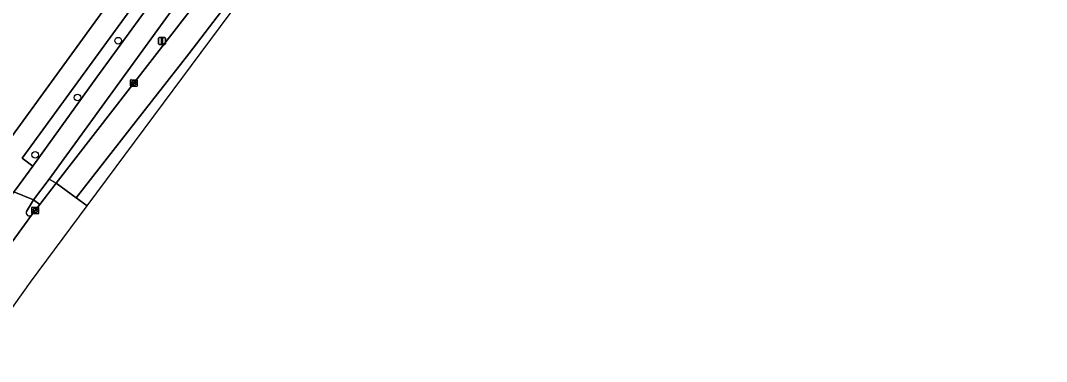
# Model space of a CAD drawing. Extents: x 159674 to 160531, y 382172 to 382904.
# Drawn here: x 160255.4 to 160406.3, y 382388 to 382438.2 of the extents above; entities that cross this region are included whole.
import ezdxf

# ---------------------------------------------------------------- set-up
doc = ezdxf.new("R2010")
doc.units = 0
for name, color, linetype in [('IMGEO_Berm_groen', 7, 'Continuous'), ('IMGEO_Boom', 7, 'Continuous'), ('IMGEO_Fietspad_gesloten', 7, 'Continuous'), ('IMGEO_Groenvoorziening', 7, 'Continuous'), ('IMGEO_Kolk', 7, 'Continuous'), ('IMGEO_Lichtmast', 7, 'Continuous'), ('IMGEO_Rijbaan_lokaal_gesloten', 7, 'Continuous'), ('IMGEO_Verkeerseiland_gesloten', 7, 'Continuous'), ('IMGEO_Voetpad_open', 7, 'Continuous')]:
    doc.layers.add(name, color=color, linetype=linetype)

msp = doc.modelspace()

# ---------------------------------------------------------------- linework, layer by layer
at = {"layer": 'IMGEO_Berm_groen'}
for points in [[(160349, 382543.25), (160398.83, 382611.34), (160398.73, 382611.41), (160397.05, 382612.59), (160360.54, 382562.25), (160346.84, 382543.4), (160315.29, 382500), (160291.26, 382466.93), (160255.65, 382417.94), (160257.19, 382416.77), (160266.64, 382429.85), (160311.53, 382491.55)], [(160343.87, 382526.01), (160345.35, 382528.03), (160352.64, 382538.4), (160362.9, 382552.66), (160374.83, 382569.17), (160378.4, 382574.45), (160390.71, 382592.12), (160401.93, 382608.93), (160401.13, 382609.48), (160351.66, 382541.73), (160259.61, 382414.86), (160260.65, 382414.24), (160291.09, 382453.56), (160297.7, 382462.66), (160324.82, 382500)]]:
    msp.add_lwpolyline(points, close=True, dxfattribs=at)
at = {"layer": 'IMGEO_Boom'}
for centre in [(160269.77, 382435.23), (160263.77, 382426.85), (160257.55, 382418.42)]:
    msp.add_circle(centre, 0.489, dxfattribs=at)
at = {"layer": 'IMGEO_Fietspad_gesloten'}
msp.add_lwpolyline([(160351.66, 382541.73), (160401.13, 382609.48), (160403.23, 382612.51), (160404.3, 382614.1), (160401.9, 382615.6), (160398.83, 382611.34), (160349, 382543.25), (160311.53, 382491.55), (160266.64, 382429.85), (160257.19, 382416.77), (160254.67, 382413.29), (160254.43, 382412.96), (160257.3, 382411.8), (160259.61, 382414.86)], close=True, dxfattribs=at)
at = {"layer": 'IMGEO_Groenvoorziening'}
msp.add_lwpolyline([(160207.26, 382444.45), (160248.97, 382414.12), (160288.61, 382468.68)], dxfattribs=at)
at = {"layer": 'IMGEO_Kolk'}
for p, q in [((160271.57, 382428.57), (160271.57, 382429.42)), ((160271.64, 382429.49), (160272.5, 382429.49)), ((160272.57, 382429.42), (160272.57, 382428.57)), ((160272.5, 382428.49), (160271.64, 382428.49)), ((160271.83, 382428.99), (160271.83, 382429)), ((160271.87, 382429.04), (160272.27, 382429.04)), ((160272.27, 382428.95), (160271.87, 382428.95)), ((160272.08, 382428.71), (160272.05, 382428.71)), ((160272.06, 382429.27), (160272.08, 382429.27)), ((160272.31, 382429), (160272.31, 382428.99)), ((160257.04, 382409.8), (160257.04, 382410.65)), ((160257.11, 382410.73), (160257.97, 382410.73)), ((160257.97, 382409.73), (160257.11, 382409.73)), ((160257.3, 382410.22), (160257.3, 382410.23)), ((160257.34, 382410.27), (160257.74, 382410.27)), ((160257.74, 382410.18), (160257.34, 382410.18)), ((160257.55, 382409.95), (160257.52, 382409.95)), ((160257.53, 382410.51), (160257.55, 382410.51)), ((160257.78, 382410.23), (160257.78, 382410.22)), ((160258.04, 382410.65), (160258.04, 382409.8))]:
    msp.add_line(p, q, dxfattribs=at)
for points in [[(160271.57, 382428.57), (160271.57, 382429.42)], [(160271.64, 382429.49), (160272.5, 382429.49)], [(160272.57, 382429.42), (160272.57, 382428.57)], [(160272.5, 382428.49), (160271.64, 382428.49)], [(160257.04, 382409.8), (160257.04, 382410.65)], [(160257.11, 382410.73), (160257.97, 382410.73)], [(160257.97, 382409.73), (160257.11, 382409.73)], [(160258.04, 382410.65), (160258.04, 382409.8)]]:
    msp.add_lwpolyline(points, dxfattribs=at)
for centre, radius, start, end in [((160271.65, 382429.42), 0.0765, 91.552, 178.448), ((160271.65, 382429.42), 0.0765, 91.552, 178.448), ((160272.49, 382429.42), 0.0765, 1.552, 88.448), ((160272.49, 382429.42), 0.0765, 1.552, 88.448), ((160271.65, 382428.57), 0.0765, 181.552, 268.448), ((160271.65, 382428.57), 0.0765, 181.552, 268.448), ((160271.87, 382429), 0.0403, 85.8775, 175.7526), ((160271.86, 382428.99), 0.0366, 178.938, 274.7102), ((160272.27, 382429), 0.0386, 1.7309, 96.639), ((160272.27, 382428.99), 0.043, 264.8664, 352.4533), ((160272.49, 382428.57), 0.0765, 271.552, 358.448), ((160272.49, 382428.57), 0.0765, 271.552, 358.448), ((160257.12, 382410.65), 0.0765, 91.552, 178.448), ((160257.12, 382410.65), 0.0765, 91.552, 178.448), ((160257.12, 382409.8), 0.0765, 181.552, 268.448), ((160257.12, 382409.8), 0.0765, 181.552, 268.448), ((160257.34, 382410.23), 0.0403, 85.8775, 175.7526), ((160257.33, 382410.22), 0.0366, 178.938, 274.7102), ((160257.74, 382410.23), 0.0386, 1.7309, 96.639), ((160257.74, 382410.23), 0.043, 264.8664, 352.4533), ((160257.96, 382410.65), 0.0765, 1.552, 88.448), ((160257.96, 382410.65), 0.0765, 1.552, 88.448), ((160257.96, 382409.8), 0.0765, 271.552, 358.448), ((160257.96, 382409.8), 0.0765, 271.552, 358.448)]:
    msp.add_arc(centre, radius, start, end, dxfattribs=at)
for centre, major_axis, ratio, start_param, end_param in [((160272.06, 382428.99), (-0.387, 0.002), 0.722429, 4.712389, 7.853982), ((160272.08, 382428.99), (-0.39, 0.002), 0.717154, 1.570796, 4.712389), ((160257.53, 382410.23), (-0.387, 0.002), 0.722429, 4.712389, 7.853982), ((160257.55, 382410.23), (-0.39, 0.002), 0.717154, 1.570796, 4.712389)]:
    msp.add_ellipse(centre, major_axis=major_axis, ratio=ratio, start_param=start_param, end_param=end_param, dxfattribs=at)
at = {"layer": 'IMGEO_Lichtmast'}
for p, q in [((160275.71, 382434.78), (160275.71, 382435.58)), ((160275.71, 382435.58), (160275.71, 382434.78)), ((160275.81, 382435.68), (160276.6, 382435.68)), ((160276.6, 382435.68), (160275.81, 382435.68)), ((160276.7, 382435.58), (160276.7, 382434.78)), ((160276.7, 382434.78), (160276.7, 382435.58)), ((160276.6, 382434.68), (160275.81, 382434.68)), ((160275.81, 382434.68), (160276.6, 382434.68))]:
    msp.add_line(p, q, dxfattribs=at)
msp.add_lwpolyline([(160276.13, 382435.56), (160276.28, 382435.56), (160276.28, 382434.81), (160276.13, 382434.81), (160276.13, 382435.56)], dxfattribs=at)
for centre, start, end in [((160275.81, 382435.58), 90, 180), ((160275.81, 382435.58), 90, 180), ((160276.6, 382435.58), 0, 90), ((160276.6, 382435.58), 360, 90), ((160275.81, 382434.78), 180, 270), ((160275.81, 382434.78), 180, 270), ((160276.6, 382434.78), 270, 0), ((160276.6, 382434.78), 270, 0)]:
    msp.add_arc(centre, 0.1, start, end, dxfattribs=at)
at = {"layer": 'IMGEO_Rijbaan_lokaal_gesloten'}
msp.add_lwpolyline([(160265.21, 382410.9), (160356.28, 382533.59), (160406.31, 382605.2), (160404.81, 382606.48), (160403.96, 382605.24), (160392.45, 382588.27), (160386.34, 382579.21), (160381.89, 382572.76), (160375.19, 382563.12), (160368.39, 382553.55), (160363.79, 382547.17), (160338.35, 382512.2), (160312.95, 382477.26), (160301.42, 382461.47), (160294.41, 382451.97), (160280.17, 382433.3), (160272.38, 382423.34), (160263.59, 382412.09)], close=True, dxfattribs=at)
for points in [[(160291.09, 382453.56), (160260.65, 382414.24), (160263.59, 382412.09), (160272.38, 382423.34), (160280.17, 382433.3), (160294.41, 382451.97)], [(160248.55, 382388), (160256.87, 382399.66), (160265.21, 382410.9), (160263.59, 382412.09), (160260.65, 382414.24), (160258.24, 382411.12), (160257.02, 382409.55), (160247.4, 382396.35), (160247.31, 382396.23), (160247.16, 382396.05), (160246.48, 382395.04), (160244.06, 382391.31), (160246.92, 382389.2), (160248.55, 382388)], [(160256.27, 382410.08), (160257.3, 382411.8), (160254.43, 382412.96), (160244.54, 382399.32), (160246.52, 382397.05)], [(160247.4, 382396.35), (160257.02, 382409.55)]]:
    msp.add_lwpolyline(points, dxfattribs=at)
msp.add_arc((160256.7, 382409.89), 0.47, 156.1927, 313.0791, dxfattribs=at)
at = {"layer": 'IMGEO_Verkeerseiland_gesloten'}
msp.add_lwpolyline([(160257.02, 382409.55), (160258.24, 382411.12), (160257.3, 382411.8), (160256.27, 382410.08)], dxfattribs=at)
msp.add_arc((160256.7, 382409.89), 0.47, 156.1927, 313.0791, dxfattribs=at)
at = {"layer": 'IMGEO_Voetpad_open'}
for points in [[(160401.02, 382623.48), (160399.14, 382620.52), (160346.47, 382548.26), (160344.92, 382546.06), (160311.42, 382500), (160295.6, 382478.26), (160293.96, 382476.04), (160288.61, 382468.68), (160248.97, 382414.12), (160246.4, 382412.26)], [(160254.43, 382412.96), (160254.67, 382413.29), (160257.19, 382416.77), (160255.65, 382417.94), (160291.26, 382466.93), (160315.29, 382500), (160346.84, 382543.4), (160360.54, 382562.25), (160397.05, 382612.59)]]:
    msp.add_lwpolyline(points, dxfattribs=at)
msp.add_lwpolyline([(160260.65, 382414.24), (160259.61, 382414.86), (160257.3, 382411.8), (160258.24, 382411.12)], close=True, dxfattribs=at)

doc.saveas('drawing.dxf')
